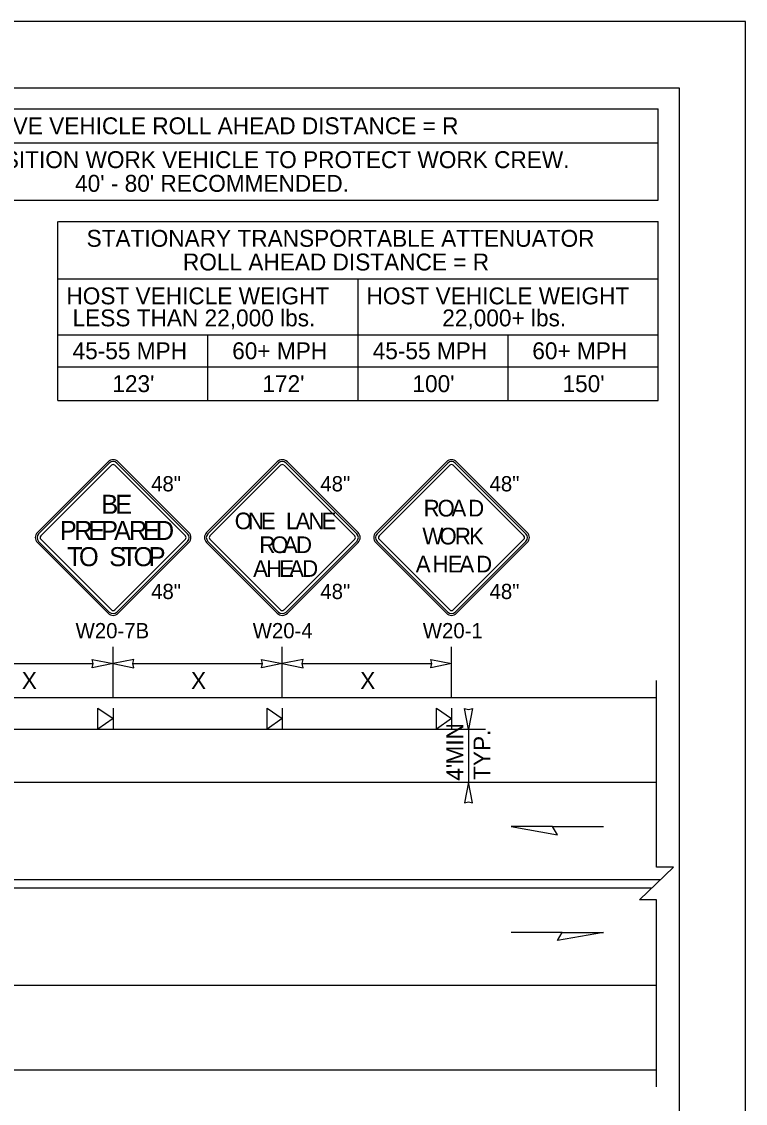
# Model space of a CAD drawing. Extents: x 99999.1 to 100095.7, y 99995 to 100010.7.
# Drawn here: x 100012.64 to 100016.06, y 100005.57 to 100010.69 of the extents above; entities that cross this region are included whole.
import ezdxf

# ---------------------------------------------------------------- set-up
doc = ezdxf.new("R2010")
doc.units = 0
for name, color, linetype in [('RD_ED_ShoulderPavedEdge', 7, 'Continuous'), ('RD_MK_LineDblYellowCenter', 7, 'Continuous'), ('RD_MK_LineEdgeWhite', 7, 'Continuous'), ('SH_GI_PlotLimits', 7, 'Continuous'), ('SH_GI_SheetBorder', 7, 'Continuous'), ('SH_TI_Tables', 7, 'Continuous'), ('TR_SN_ConstructionSigns', 7, 'Continuous'), ('TR_WZ_PortableSignMountBlk-Org', 7, 'Continuous'), ('TR_WZ_WorkZoneDetails', 7, 'Continuous'), ('TR_WZ_WorkZoneTextCurrent', 7, 'Continuous')]:
    doc.layers.add(name, color=color, linetype=linetype)

msp = doc.modelspace()

# ---------------------------------------------------------------- linework, layer by layer
at = {"layer": 'RD_ED_ShoulderPavedEdge'}
for p, q in [((100000.1076, 100007.4923), (100015.6424, 100007.4923)), ((100000.1076, 100005.7323), (100015.6424, 100005.7323))]:
    msp.add_line(p, q, dxfattribs=at)
at = {"layer": 'RD_MK_LineDblYellowCenter'}
for p, q in [((100012.2733, 100006.6323), (100015.6631, 100006.6323)), ((100012.2733, 100006.5923), (100015.6218, 100006.5923))]:
    msp.add_line(p, q, dxfattribs=at)
at = {"layer": 'RD_MK_LineEdgeWhite'}
for p, q in [((100000.1076, 100007.0923), (100015.6424, 100007.0923)), ((100000.1076, 100006.1323), (100015.6424, 100006.1323))]:
    msp.add_line(p, q, dxfattribs=at)
at = {"layer": 'SH_GI_PlotLimits'}
msp.add_lwpolyline([(99999.0625, 99999.6875), (100016.0625, 99999.6875), (100016.0625, 100010.6875), (99999.0625, 100010.6875)], close=True, dxfattribs=at)
at = {"layer": 'SH_GI_SheetBorder'}
for p, q in [((100000, 100010.375), (100015.75, 100010.375)), ((100015.75, 100010.375), (100015.75, 100000))]:
    msp.add_line(p, q, dxfattribs=at)
at = {"layer": 'SH_TI_Tables'}
for p, q in [((100011.4347, 100010.275), (100015.65, 100010.275)), ((100015.65, 100009.843), (100015.65, 100010.275)), ((100011.4347, 100010.115), (100015.65, 100010.115)), ((100011.4347, 100009.843), (100015.65, 100009.843)), ((100012.8126, 100008.896), (100012.8126, 100009.743)), ((100012.8156, 100009.743), (100015.65, 100009.743)), ((100015.65, 100008.896), (100015.65, 100009.743)), ((100012.8126, 100009.471), (100015.65, 100009.471)), ((100014.2313, 100008.896), (100014.2313, 100009.471)), ((100012.8126, 100009.2069), (100014.2313, 100009.2069)), ((100013.5219, 100008.896), (100013.5219, 100009.2069)), ((100014.2313, 100009.2069), (100015.65, 100009.2069)), ((100014.9406, 100008.896), (100014.9406, 100009.2069)), ((100012.8126, 100009.056), (100014.2313, 100009.056)), ((100014.2313, 100009.056), (100015.65, 100009.056)), ((100012.8126, 100008.896), (100015.65, 100008.896))]:
    msp.add_line(p, q, dxfattribs=at)
at = {"layer": 'TR_SN_ConstructionSigns'}
for p, q in [((100013.0495, 100008.6062), (100012.7154, 100008.2721)), ((100013.0555, 100008.6002), (100012.7213, 100008.2661)), ((100012.7313, 100008.2561), (100013.0654, 100008.5903)), ((100013.0813, 100008.5903), (100013.4154, 100008.2561)), ((100013.4254, 100008.2661), (100013.0912, 100008.6002)), ((100013.4313, 100008.2721), (100013.0972, 100008.6062)), ((100013.8495, 100008.6062), (100013.5154, 100008.2721)), ((100013.8555, 100008.6002), (100013.5213, 100008.2661)), ((100013.5313, 100008.2561), (100013.8654, 100008.5903)), ((100013.8813, 100008.5903), (100014.2154, 100008.2561)), ((100014.2254, 100008.2661), (100013.8912, 100008.6002)), ((100014.2313, 100008.2721), (100013.8972, 100008.6062)), ((100014.6495, 100008.6062), (100014.3154, 100008.2721)), ((100014.6555, 100008.6002), (100014.3213, 100008.2661)), ((100014.3313, 100008.2561), (100014.6654, 100008.5903)), ((100014.6813, 100008.5903), (100015.0154, 100008.2561)), ((100015.0254, 100008.2661), (100014.6912, 100008.6002)), ((100015.0313, 100008.2721), (100014.6972, 100008.6062)), ((100012.7154, 100008.2243), (100013.0495, 100007.8902)), ((100012.7213, 100008.2303), (100013.0555, 100007.8962)), ((100013.0654, 100007.9061), (100012.7313, 100008.2402)), ((100013.4154, 100008.2402), (100013.0813, 100007.9061)), ((100013.0912, 100007.8962), (100013.4254, 100008.2303)), ((100013.0972, 100007.8902), (100013.4313, 100008.2243)), ((100013.5154, 100008.2243), (100013.8495, 100007.8902)), ((100013.5213, 100008.2303), (100013.8555, 100007.8962)), ((100013.8654, 100007.9061), (100013.5313, 100008.2402)), ((100014.2154, 100008.2402), (100013.8813, 100007.9061)), ((100013.8912, 100007.8962), (100014.2254, 100008.2303)), ((100013.8972, 100007.8902), (100014.2313, 100008.2243)), ((100014.3154, 100008.2243), (100014.6495, 100007.8902)), ((100014.3213, 100008.2303), (100014.6555, 100007.8962)), ((100014.6654, 100007.9061), (100014.3313, 100008.2402)), ((100015.0154, 100008.2402), (100014.6813, 100007.9061)), ((100014.6912, 100007.8962), (100015.0254, 100008.2303)), ((100014.6972, 100007.8902), (100015.0313, 100008.2243))]:
    msp.add_line(p, q, dxfattribs=at)
for centre, radius, start, end in [((100013.0733, 100008.5823), 0.0338, 45, 135), ((100013.8733, 100008.5823), 0.0338, 45, 135), ((100014.6733, 100008.5823), 0.0338, 45, 135), ((100013.0733, 100008.5823), 0.0253, 45, 135), ((100013.0733, 100008.5823), 0.0113, 45, 135), ((100013.8733, 100008.5823), 0.0253, 45, 135), ((100013.8733, 100008.5823), 0.0113, 45, 135), ((100014.6733, 100008.5823), 0.0253, 45, 135), ((100014.6733, 100008.5823), 0.0113, 45, 135), ((100012.7392, 100008.2482), 0.0338, 135, 225), ((100012.7392, 100008.2482), 0.0253, 135, 225), ((100012.7392, 100008.2482), 0.0113, 135, 225), ((100013.4075, 100008.2482), 0.0113, 315, 45), ((100013.4075, 100008.2482), 0.0253, 315, 45), ((100013.4075, 100008.2482), 0.0338, 315, 45), ((100013.5392, 100008.2482), 0.0338, 135, 225), ((100013.5392, 100008.2482), 0.0253, 135, 225), ((100013.5392, 100008.2482), 0.0113, 135, 225), ((100014.2075, 100008.2482), 0.0113, 315, 45), ((100014.2075, 100008.2482), 0.0253, 315, 45), ((100014.2075, 100008.2482), 0.0338, 315, 45), ((100014.3392, 100008.2482), 0.0338, 135, 225), ((100014.3392, 100008.2482), 0.0253, 135, 225), ((100014.3392, 100008.2482), 0.0113, 135, 225), ((100015.0075, 100008.2482), 0.0113, 315, 45), ((100015.0075, 100008.2482), 0.0253, 315, 45), ((100015.0075, 100008.2482), 0.0338, 315, 45), ((100013.0733, 100007.9141), 0.0113, 225, 315), ((100013.8733, 100007.9141), 0.0113, 225, 315), ((100014.6733, 100007.9141), 0.0113, 225, 315), ((100013.0733, 100007.9141), 0.0338, 225, 315), ((100013.0733, 100007.9141), 0.0253, 225, 315), ((100013.8733, 100007.9141), 0.0338, 225, 315), ((100013.8733, 100007.9141), 0.0253, 225, 315), ((100014.6733, 100007.9141), 0.0338, 225, 315), ((100014.6733, 100007.9141), 0.0253, 225, 315)]:
    msp.add_arc(centre, radius, start, end, dxfattribs=at)
at = {"layer": 'TR_WZ_PortableSignMountBlk-Org'}
for p, q in [((100013.0733, 100007.4422), (100013.0733, 100007.3422)), ((100013.8733, 100007.4422), (100013.8733, 100007.3422)), ((100014.6733, 100007.4422), (100014.6733, 100007.3422))]:
    msp.add_line(p, q, dxfattribs=at)
for points in [[(100013.0733, 100007.3923), (100013.0015, 100007.3422), (100013.0015, 100007.4422)], [(100013.8733, 100007.3923), (100013.8015, 100007.3422), (100013.8015, 100007.4422)], [(100014.6733, 100007.3923), (100014.6015, 100007.3422), (100014.6015, 100007.4422)]]:
    msp.add_lwpolyline(points, close=True, dxfattribs=at)
at = {"layer": 'TR_WZ_WorkZoneDetails'}
for p, q in [((100013.0733, 100007.4923), (100013.0733, 100007.7323)), ((100013.8733, 100007.4923), (100013.8733, 100007.7323)), ((100014.6733, 100007.4921), (100014.6733, 100007.7323)), ((100012.3671, 100007.6523), (100012.9796, 100007.6523)), ((100013.1671, 100007.6523), (100013.7796, 100007.6523)), ((100013.9671, 100007.6523), (100014.5796, 100007.6523)), ((100012.2733, 100007.3422), (100014.6733, 100007.3422)), ((100014.6733, 100007.3422), (100014.8333, 100007.3422)), ((100014.7533, 100007.3422), (100014.7533, 100007.0923)), ((100014.6733, 100007.0923), (100014.8333, 100007.0923)), ((100015.1513, 100006.8816), (100015.3924, 100006.8816)), ((100015.1959, 100006.3816), (100014.9548, 100006.3816))]:
    msp.add_line(p, q, dxfattribs=at)
for points in [[(100013.0733, 100007.6523), (100012.9751, 100007.6331), (100012.9796, 100007.6523), (100012.9751, 100007.6716)], [(100013.0733, 100007.6523), (100013.1716, 100007.6331), (100013.1671, 100007.6523), (100013.1716, 100007.6716)], [(100013.8733, 100007.6523), (100013.7751, 100007.6331), (100013.7796, 100007.6523), (100013.7751, 100007.6716)], [(100013.8733, 100007.6523), (100013.9716, 100007.6331), (100013.9671, 100007.6523), (100013.9716, 100007.6716)], [(100014.6733, 100007.6523), (100014.5751, 100007.6331), (100014.5796, 100007.6523), (100014.5751, 100007.6716)], [(100014.7533, 100007.3422), (100014.7341, 100007.4405), (100014.7533, 100007.436), (100014.7726, 100007.4405)], [(100014.7533, 100007.0923), (100014.7341, 100006.9941), (100014.7533, 100006.9986), (100014.7726, 100006.9941)], [(100014.9548, 100006.8816), (100015.1736, 100006.843), (100015.1513, 100006.8816)], [(100015.3924, 100006.3816), (100015.1736, 100006.343), (100015.1959, 100006.3816)]]:
    msp.add_lwpolyline(points, close=True, dxfattribs=at)
msp.add_lwpolyline([(100015.6424, 100005.6523), (100015.6424, 100006.5349), (100015.5624, 100006.5349), (100015.7225, 100006.6898), (100015.6424, 100006.6898), (100015.6424, 100007.5723)], dxfattribs=at)

# ---------------------------------------------------------------- texts
at = {"layer": 'SH_TI_Tables'}
for s, p in [('PROTECTIVE VEHICLE ROLL AHEAD DISTANCE = R', (100012.0577, 100010.155)), ('STRATEGICALLY POSITION WORK VEHICLE TO PROTECT WORK CREW.', (100011.4984, 100009.995)), ("40' - 80'", (100012.8935, 100009.883)), ('RECOMMENDED.', (100013.297, 100009.883)), ('STATIONARY TRANSPORTABLE ATTENUATOR', (100012.9479, 100009.623)), ('ROLL AHEAD DISTANCE = R', (100013.4035, 100009.511)), ('HOST VEHICLE WEIGHT', (100012.8526, 100009.351)), ('HOST VEHICLE WEIGHT', (100014.2713, 100009.351)), ('LESS THAN 22,000 lbs.', (100012.8817, 100009.2469)), ('22,000+ lbs.', (100014.6295, 100009.2469)), ('45-55 MPH', (100012.8818, 100009.0914)), ('60+ MPH', (100013.6365, 100009.0914)), ('45-55 MPH', (100014.3006, 100009.0914)), ('60+ MPH', (100015.0552, 100009.0914)), ("123'", (100013.0698, 100008.936)), ("172'", (100013.7792, 100008.936)), ("100'", (100014.4885, 100008.936)), ("150'", (100015.1979, 100008.936))]:
    msp.add_text(s, height=0.08, rotation=360, dxfattribs=at).set_placement(p)
at = {"layer": 'TR_SN_ConstructionSigns'}
for s, p in [('48"', (100013.2531, 100008.4667)), ('48"', (100014.0531, 100008.4667)), ('48"', (100014.8531, 100008.4667)), ('48"', (100013.2531, 100007.9576)), ('48"', (100014.0531, 100007.9576)), ('48"', (100014.8531, 100007.9576)), ('W20-7B', (100012.896, 100007.7723)), ('W20-4', (100013.7334, 100007.7723)), ('W20-1', (100014.5375, 100007.7723))]:
    msp.add_text(s, height=0.072, rotation=360, dxfattribs=at).set_placement(p)
for s, height, p in [('B', 0.09, (100013.0175, 100008.3607)), ('E', 0.09, (100013.0832, 100008.3607)), ('R', 0.0788, (100014.5414, 100008.348)), ('O', 0.0788, (100014.6068, 100008.348)), ('A', 0.0788, (100014.673, 100008.348)), ('D', 0.0788, (100014.7517, 100008.348)), ('O', 0.0787, (100013.6481, 100008.2876)), ('N', 0.0787, (100013.7103, 100008.2876)), ('E', 0.0787, (100013.7718, 100008.2876)), ('L', 0.0787, (100013.8907, 100008.2876)), ('A', 0.0787, (100013.9356, 100008.2876)), ('N', 0.0787, (100013.997, 100008.2876)), ('E', 0.0787, (100014.0584, 100008.2876)), ('P', 0.09, (100012.8213, 100008.2369)), ('R', 0.09, (100012.8897, 100008.2369)), ('E', 0.09, (100012.9554, 100008.2369)), ('P', 0.09, (100013.0166, 100008.2369)), ('A', 0.09, (100013.0778, 100008.2369)), ('R', 0.09, (100013.148, 100008.2369)), ('E', 0.09, (100013.2137, 100008.2369)), ('D', 0.09, (100013.2749, 100008.2369)), ('O', 0.0787, (100013.8206, 100008.1751)), ('W', 0.0788, (100014.5355, 100008.2158)), ('O', 0.0788, (100014.6159, 100008.2158)), ('R', 0.0788, (100014.6891, 100008.2158)), ('K', 0.0788, (100014.756, 100008.2158)), ('T', 0.09, (100012.8551, 100008.1132)), ('O', 0.09, (100012.9118, 100008.1132)), ('S', 0.09, (100013.0549, 100008.1132)), ('T', 0.09, (100013.1134, 100008.1132)), ('O', 0.09, (100013.1701, 100008.1132)), ('P', 0.09, (100013.2412, 100008.1132)), ('R', 0.0787, (100013.7647, 100008.1751)), ('A', 0.0787, (100013.8765, 100008.1751)), ('D', 0.0787, (100013.9379, 100008.1751)), ('A', 0.0788, (100014.504, 100008.0837)), ('H', 0.0788, (100014.5828, 100008.0837)), ('E', 0.0788, (100014.6552, 100008.0837)), ('A', 0.0788, (100014.7104, 100008.0837)), ('D', 0.0788, (100014.7891, 100008.0837)), ('A', 0.0787, (100013.7355, 100008.0626)), ('H', 0.0787, (100013.797, 100008.0626)), ('E', 0.0787, (100013.8584, 100008.0626)), ('A', 0.0787, (100013.9056, 100008.0626)), ('D', 0.0787, (100013.9671, 100008.0626))]:
    msp.add_text(s, height=height, dxfattribs=at).set_placement(p)
at = {"layer": 'TR_WZ_WorkZoneTextCurrent'}
for p in [(100012.6416, 100007.5323), (100013.4416, 100007.5323), (100014.2416, 100007.5323)]:
    msp.add_text('X', height=0.08, dxfattribs=at).set_placement(p)
for s, p in [('MIN', (100014.7293, 100007.1754)), ('TYP.', (100014.8573, 100007.1026)), ("4'", (100014.7293, 100007.0989))]:
    msp.add_text(s, height=0.08, rotation=90, dxfattribs=at).set_placement(p)

doc.saveas('drawing.dxf')
